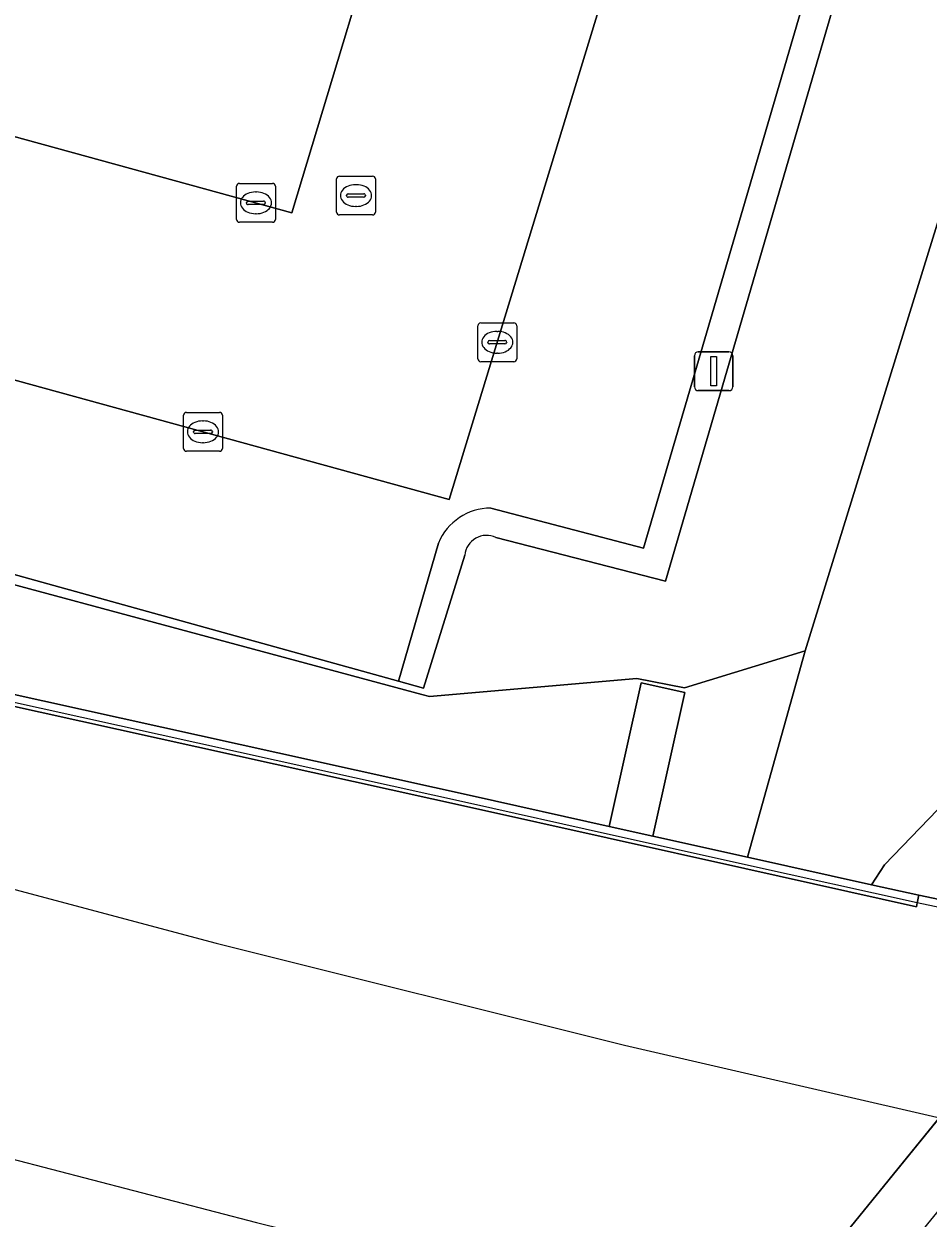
# Model space of a CAD drawing. Extents: x 160304 to 160955, y 383684 to 384161.
# Drawn here: x 160770.14 to 160793.42, y 383710.76 to 383741.5 of the extents above; entities that cross this region are included whole.
import ezdxf

# ---------------------------------------------------------------- set-up
doc = ezdxf.new("R2010")
doc.units = 0
for name, color, linetype in [('IMGEO_Geluidsscherm', 7, 'Continuous'), ('IMGEO_Groenvoorziening', 7, 'Continuous'), ('IMGEO_Hek', 7, 'Continuous'), ('IMGEO_Kolk', 7, 'Continuous'), ('IMGEO_Lichtmast', 7, 'Continuous'), ('IMGEO_Parkeervlak_open', 7, 'Continuous'), ('IMGEO_Rijbaan_lokaal_open', 7, 'Continuous'), ('IMGEO_Rioolput', 7, 'Continuous'), ('IMGEO_Spoor', 7, 'Continuous'), ('IMGEO_Spoorbaan_halfverhard', 7, 'Continuous'), ('IMGEO_Terreindeel_gesloten', 7, 'Continuous'), ('IMGEO_Voetpad_op_trap', 7, 'Continuous'), ('IMGEO_Voetpad_open', 7, 'Continuous')]:
    doc.layers.add(name, color=color, linetype=linetype)

msp = doc.modelspace()

# ---------------------------------------------------------------- linework, layer by layer
at = {"layer": 'IMGEO_Geluidsscherm'}
for points in [[(160793.141, 383718.877), (160788.722, 383719.859), (160786.29, 383720.4), (160785.167, 383720.649), (160781.635, 383721.434), (160764.598, 383725.2), (160761.63, 383725.893), (160758.518, 383726.806), (160753.9, 383728.119), (160745.65, 383730.443), (160738.964, 383732.464), (160723.243, 383737.359), (160708.529, 383742.294), (160698.901, 383745.906), (160686.909, 383750.427), (160686.759, 383750.625), (160672.482, 383756.393)], [(160807.351, 383715.867), (160800.878, 383717.251), (160793.141, 383718.877)]]:
    msp.add_lwpolyline(points, dxfattribs=at)
at = {"layer": 'IMGEO_Groenvoorziening'}
for points in [[(160810.619, 383739.113), (160815.672, 383745.914), (160812.715, 383748.147), (160812.807, 383748.27), (160811.683, 383748.835), (160810.493, 383749.246), (160807.725, 383750), (160801.112, 383751.801), (160796.684, 383746.137), (160790.252, 383725.36), (160788.766, 383720.057), (160791.959, 383719.345), (160792.296, 383719.86), (160806.691, 383734.786)], [(160811.582, 383734.957), (160818.514, 383743.768), (160815.672, 383745.914), (160810.619, 383739.113), (160806.691, 383734.786), (160792.296, 383719.86), (160791.959, 383719.345), (160793.184, 383719.072), (160796.167, 383718.446), (160797.603, 383718.144)]]:
    msp.add_lwpolyline(points, close=True, dxfattribs=at)
for points in [[(160789.214, 383750.614), (160791.506, 383750), (160793.197, 383749.547), (160786.658, 383727.159), (160782.294, 383728.278)], [(160744.924, 383733.452), (160750.654, 383731.832), (160762.726, 383728.992), (160780.385, 383724.242), (160780.584, 383724.188), (160785.917, 383724.649), (160787.145, 383724.409), (160790.252, 383725.36), (160796.684, 383746.137)], [(160781.493, 383727.823), (160780.427, 383724.399), (160779.78, 383724.579), (160752.786, 383732.07), (160752.053, 383732.273), (160753.029, 383735.622)], [(160745.706, 383730.635), (160753.954, 383728.311), (160758.574, 383726.998), (160761.681, 383726.086), (160764.642, 383725.395), (160781.678, 383721.629), (160785.211, 383720.846), (160786.033, 383724.544), (160787.155, 383724.294), (160786.334, 383720.597), (160788.766, 383720.057), (160790.252, 383725.36), (160787.145, 383724.409), (160785.917, 383724.649), (160780.584, 383724.188), (160780.385, 383724.242), (160762.726, 383728.992), (160750.654, 383731.832), (160744.924, 383733.452)]]:
    msp.add_lwpolyline(points, dxfattribs=at)
msp.add_arc((160782.05, 383727.775), 0.559, 64.1531, 175.0435, dxfattribs=at)
at = {"layer": 'IMGEO_Hek'}
for points in [[(160790.252, 383725.36), (160796.684, 383746.137), (160801.112, 383751.801), (160807.725, 383750), (160810.493, 383749.246), (160811.683, 383748.835), (160812.807, 383748.27)], [(160780.385, 383724.242), (160762.726, 383728.992), (160750.654, 383731.832), (160744.924, 383733.452), (160728.334, 383739.003), (160706.402, 383746.936)], [(160790.252, 383725.36), (160787.145, 383724.409), (160785.917, 383724.649), (160780.584, 383724.188), (160780.385, 383724.242)], [(160788.766, 383720.057), (160790.252, 383725.36)]]:
    msp.add_lwpolyline(points, dxfattribs=at)
at = {"layer": 'IMGEO_Kolk'}
for p, q in [((160775.612, 383736.466), (160775.612, 383737.318)), ((160775.687, 383737.392), (160776.539, 383737.392)), ((160776.1, 383737.172), (160776.125, 383737.172)), ((160776.613, 383737.318), (160776.613, 383736.466)), ((160775.871, 383736.886), (160775.871, 383736.898)), ((160776.309, 383736.849), (160775.911, 383736.849)), ((160775.914, 383736.935), (160776.312, 383736.935)), ((160776.355, 383736.898), (160776.355, 383736.886)), ((160776.123, 383736.612), (160776.098, 383736.612)), ((160776.539, 383736.392), (160775.687, 383736.392)), ((160781.901, 383733.804), (160782.753, 383733.804)), ((160781.826, 383732.878), (160781.826, 383733.73)), ((160782.314, 383733.584), (160782.339, 383733.584)), ((160782.827, 383733.73), (160782.827, 383732.878)), ((160782.085, 383733.298), (160782.085, 383733.31)), ((160782.523, 383733.261), (160782.125, 383733.261)), ((160782.128, 383733.347), (160782.526, 383733.347)), ((160782.569, 383733.31), (160782.569, 383733.298)), ((160782.337, 383733.024), (160782.312, 383733.024)), ((160782.753, 383732.804), (160781.901, 383732.804)), ((160774.248, 383730.574), (160774.248, 383731.426)), ((160774.323, 383731.5), (160775.175, 383731.5)), ((160775.249, 383731.426), (160775.249, 383730.574)), ((160774.507, 383730.994), (160774.507, 383731.006)), ((160774.55, 383731.043), (160774.948, 383731.043)), ((160774.736, 383731.28), (160774.761, 383731.28)), ((160774.991, 383731.006), (160774.991, 383730.994)), ((160774.945, 383730.957), (160774.547, 383730.957)), ((160774.759, 383730.72), (160774.734, 383730.72)), ((160775.175, 383730.5), (160774.323, 383730.5))]:
    msp.add_line(p, q, dxfattribs=at)
for points in [[(160775.612, 383736.466), (160775.612, 383737.318)], [(160775.687, 383737.392), (160776.539, 383737.392)], [(160776.613, 383737.318), (160776.613, 383736.466)], [(160776.539, 383736.392), (160775.687, 383736.392)], [(160781.901, 383733.804), (160782.753, 383733.804)], [(160781.826, 383732.878), (160781.826, 383733.73)], [(160782.827, 383733.73), (160782.827, 383732.878)], [(160782.753, 383732.804), (160781.901, 383732.804)], [(160774.248, 383730.574), (160774.248, 383731.426)], [(160774.323, 383731.5), (160775.175, 383731.5)], [(160775.249, 383731.426), (160775.249, 383730.574)], [(160775.175, 383730.5), (160774.323, 383730.5)]]:
    msp.add_lwpolyline(points, dxfattribs=at)
for centre, radius, start, end in [((160775.689, 383737.316), 0.0765, 91.552, 178.448), ((160775.689, 383737.316), 0.0765, 91.552, 178.448), ((160776.537, 383737.316), 0.0765, 1.552, 88.448), ((160776.537, 383737.316), 0.0765, 1.552, 88.448), ((160775.911, 383736.895), 0.0403, 85.8775, 175.7526), ((160775.908, 383736.885), 0.0366, 178.938, 274.7102), ((160776.312, 383736.892), 0.043, 264.8664, 352.4533), ((160776.316, 383736.897), 0.0386, 1.7309, 96.639), ((160775.689, 383736.468), 0.0765, 181.552, 268.448), ((160775.689, 383736.468), 0.0765, 181.552, 268.448), ((160776.537, 383736.468), 0.0765, 271.552, 358.448), ((160776.537, 383736.468), 0.0765, 271.552, 358.448), ((160781.903, 383733.728), 0.0765, 91.552, 178.448), ((160781.903, 383733.728), 0.0765, 91.552, 178.448), ((160782.751, 383733.728), 0.0765, 1.552, 88.448), ((160782.751, 383733.728), 0.0765, 1.552, 88.448), ((160782.125, 383733.307), 0.0403, 85.8775, 175.7526), ((160782.122, 383733.297), 0.0366, 178.938, 274.7102), ((160782.526, 383733.304), 0.043, 264.8664, 352.4533), ((160782.53, 383733.309), 0.0386, 1.7309, 96.639), ((160781.903, 383732.88), 0.0765, 181.552, 268.448), ((160781.903, 383732.88), 0.0765, 181.552, 268.448), ((160782.751, 383732.88), 0.0765, 271.552, 358.448), ((160782.751, 383732.88), 0.0765, 271.552, 358.448), ((160774.325, 383731.424), 0.0765, 91.552, 178.448), ((160774.325, 383731.424), 0.0765, 91.552, 178.448), ((160775.173, 383731.424), 0.0765, 1.552, 88.448), ((160775.173, 383731.424), 0.0765, 1.552, 88.448), ((160774.547, 383731.003), 0.0403, 85.8775, 175.7526), ((160774.952, 383731.005), 0.0386, 1.7309, 96.639), ((160774.544, 383730.993), 0.0366, 178.938, 274.7102), ((160774.948, 383731), 0.043, 264.8664, 352.4533), ((160774.325, 383730.576), 0.0765, 181.552, 268.448), ((160774.325, 383730.576), 0.0765, 181.552, 268.448), ((160775.173, 383730.576), 0.0765, 271.552, 358.448), ((160775.173, 383730.576), 0.0765, 271.552, 358.448)]:
    msp.add_arc(centre, radius, start, end, dxfattribs=at)
for centre, major_axis, ratio, start_param, end_param in [((160776.099, 383736.892), (-0.387, 0.002), 0.722429, 4.712389, 7.853982), ((160776.124, 383736.892), (-0.39, 0.002), 0.717154, 1.570796, 4.712389), ((160782.313, 383733.304), (-0.387, 0.002), 0.722429, 4.712389, 7.853982), ((160782.338, 383733.304), (-0.39, 0.002), 0.717154, 1.570796, 4.712389), ((160774.735, 383731), (-0.387, 0.002), 0.722429, 4.712389, 7.853982), ((160774.76, 383731), (-0.39, 0.002), 0.717154, 1.570796, 4.712389)]:
    msp.add_ellipse(centre, major_axis=major_axis, ratio=ratio, start_param=start_param, end_param=end_param, dxfattribs=at)
at = {"layer": 'IMGEO_Lichtmast'}
for p, q in [((160787.402, 383732.159), (160787.402, 383732.959)), ((160787.402, 383732.959), (160787.402, 383732.159)), ((160787.502, 383733.059), (160788.292, 383733.059)), ((160788.292, 383733.059), (160787.502, 383733.059)), ((160788.392, 383732.959), (160788.392, 383732.159)), ((160788.392, 383732.159), (160788.392, 383732.959)), ((160788.292, 383732.059), (160787.502, 383732.059)), ((160787.502, 383732.059), (160788.292, 383732.059))]:
    msp.add_line(p, q, dxfattribs=at)
msp.add_lwpolyline([(160787.822, 383732.934), (160787.972, 383732.934), (160787.972, 383732.184), (160787.822, 383732.184), (160787.822, 383732.934)], dxfattribs=at)
for centre, start, end in [((160787.502, 383732.959), 90, 180), ((160787.502, 383732.959), 90, 180), ((160788.292, 383732.959), 0, 90), ((160788.292, 383732.959), 360, 90), ((160787.502, 383732.159), 180, 270), ((160787.502, 383732.159), 180, 270), ((160788.292, 383732.159), 270, 0), ((160788.292, 383732.159), 270, 0)]:
    msp.add_arc(centre, 0.1, start, end, dxfattribs=at)
at = {"layer": 'IMGEO_Parkeervlak_open'}
for points in [[(160767.189, 383755.931), (160787.511, 383750.302), (160787.419, 383750), (160781.091, 383729.259), (160754.201, 383736.646), (160758.251, 383750)], [(160782.16, 383729.037), (160786.095, 383728.005), (160792.247, 383749.009), (160788.621, 383750)], [(160753.891, 383735.799), (160752.786, 383732.07), (160779.78, 383724.579), (160780.813, 383728.137)]]:
    msp.add_lwpolyline(points, dxfattribs=at)
msp.add_lwpolyline([(160779.93, 383746.213), (160766.206, 383750), (160764.709, 383750.413), (160764.588, 383750), (160761.883, 383740.799), (160777.041, 383736.636)], close=True, dxfattribs=at)
msp.add_arc((160782.161, 383727.578), 1.459, 90.0321, 157.4657, dxfattribs=at)
at = {"layer": 'IMGEO_Rijbaan_lokaal_open'}
msp.add_lwpolyline([(160766.648, 383756.603), (160768.001, 383760.742), (160762.182, 383762.504), (160762.054, 383762.539), (160758.251, 383750), (160754.201, 383736.646), (160781.091, 383729.259), (160787.419, 383750)], dxfattribs=at)
msp.add_lwpolyline([(160779.93, 383746.213), (160777.041, 383736.636), (160761.883, 383740.799), (160764.588, 383750), (160764.709, 383750.413), (160766.206, 383750)], close=True, dxfattribs=at)
at = {"layer": 'IMGEO_Rioolput'}
for p, q in [((160778.189, 383736.654), (160778.189, 383737.506)), ((160778.264, 383737.58), (160779.116, 383737.58)), ((160779.19, 383737.506), (160779.19, 383736.654)), ((160778.677, 383737.36), (160778.702, 383737.36)), ((160778.448, 383737.074), (160778.448, 383737.086)), ((160778.886, 383737.037), (160778.488, 383737.037)), ((160778.491, 383737.123), (160778.889, 383737.123)), ((160778.932, 383737.086), (160778.932, 383737.074)), ((160779.116, 383736.58), (160778.264, 383736.58)), ((160778.7, 383736.8), (160778.675, 383736.8))]:
    msp.add_line(p, q, dxfattribs=at)
for points in [[(160778.189, 383736.654), (160778.189, 383737.506)], [(160778.264, 383737.58), (160779.116, 383737.58)], [(160779.19, 383737.506), (160779.19, 383736.654)], [(160779.116, 383736.58), (160778.264, 383736.58)]]:
    msp.add_lwpolyline(points, dxfattribs=at)
for centre, radius, start, end in [((160778.266, 383737.504), 0.0765, 91.552, 178.448), ((160778.266, 383737.504), 0.0765, 91.552, 178.448), ((160779.114, 383737.504), 0.0765, 1.552, 88.448), ((160779.114, 383737.504), 0.0765, 1.552, 88.448), ((160778.488, 383737.083), 0.0403, 85.8775, 175.7526), ((160778.485, 383737.073), 0.0366, 178.938, 274.7102), ((160778.889, 383737.08), 0.043, 264.8664, 352.4533), ((160778.893, 383737.085), 0.0386, 1.7309, 96.639), ((160778.266, 383736.656), 0.0765, 181.552, 268.448), ((160778.266, 383736.656), 0.0765, 181.552, 268.448), ((160779.114, 383736.656), 0.0765, 271.552, 358.448), ((160779.114, 383736.656), 0.0765, 271.552, 358.448)]:
    msp.add_arc(centre, radius, start, end, dxfattribs=at)
for centre, major_axis, ratio, start_param, end_param in [((160778.676, 383737.08), (-0.387, 0.002), 0.722429, 4.712389, 7.853982), ((160778.701, 383737.08), (-0.39, 0.002), 0.717154, 1.570796, 4.712389)]:
    msp.add_ellipse(centre, major_axis=major_axis, ratio=ratio, start_param=start_param, end_param=end_param, dxfattribs=at)
at = {"layer": 'IMGEO_Spoor'}
for points in [[(160530.15, 383834.481), (160547.311, 383822.154), (160567.061, 383808.928), (160587.242, 383796.372), (160607.832, 383784.499), (160628.809, 383773.322), (160647.996, 383763.863), (160669.638, 383754.038), (160691.598, 383744.942), (160713.849, 383736.587), (160728.916, 383731.406), (160740.371, 383727.721), (160751.888, 383724.231), (160763.462, 383720.937), (160775.091, 383717.839), (160785.599, 383715.218), (160793.644, 383713.359)], [(160682.228, 383741.489), (160686.708, 383739.638), (160695.728, 383736.083), (160704.816, 383732.705), (160718.533, 383727.879), (160732.032, 383723.337), (160746.641, 383718.795), (160756.658, 383715.887), (160768.727, 383712.57), (160776.132, 383710.653), (160783.558, 383708.815), (160788.967, 383707.563)]]:
    msp.add_lwpolyline(points, dxfattribs=at)
at = {"layer": 'IMGEO_Spoorbaan_halfverhard'}
msp.add_lwpolyline([(160789.653, 383708.359), (160793.237, 383712.771), (160794.293, 383714.07), (160796.396, 383716.658), (160795.958, 383716.811), (160796.174, 383717.67), (160796.167, 383718.446), (160793.184, 383719.072), (160793.141, 383718.877), (160793.119, 383718.779), (160788.7, 383719.761), (160781.613, 383721.336), (160764.576, 383725.102), (160761.605, 383725.796), (160758.49, 383726.71), (160753.873, 383728.023), (160745.622, 383730.347)], dxfattribs=at)
msp.add_lwpolyline([(160805.62, 383713.744), (160806.123, 383714.361), (160798.377, 383716.025), (160796.352, 383716.606), (160772.486, 383687.253), (160782.938, 383684.277)], close=True, dxfattribs=at)
at = {"layer": 'IMGEO_Terreindeel_gesloten'}
msp.add_lwpolyline([(160786.334, 383720.597), (160785.211, 383720.846), (160781.678, 383721.629), (160764.642, 383725.395), (160761.681, 383726.086), (160758.574, 383726.998), (160753.954, 383728.311), (160745.706, 383730.635), (160739.022, 383732.655), (160738.964, 383732.464), (160738.935, 383732.368), (160745.622, 383730.347), (160753.873, 383728.023), (160758.49, 383726.71), (160761.605, 383725.796), (160764.576, 383725.102), (160781.613, 383721.336), (160788.7, 383719.761), (160793.119, 383718.779), (160793.141, 383718.877), (160793.184, 383719.072), (160791.959, 383719.345), (160788.766, 383720.057)], close=True, dxfattribs=at)
at = {"layer": 'IMGEO_Voetpad_op_trap'}
msp.add_lwpolyline([(160786.334, 383720.597), (160787.155, 383724.294), (160786.033, 383724.544), (160785.211, 383720.846)], close=True, dxfattribs=at)
at = {"layer": 'IMGEO_Voetpad_open'}
for points in [[(160788.621, 383750), (160792.247, 383749.009), (160786.095, 383728.005), (160782.16, 383729.037)], [(160782.294, 383728.278), (160786.658, 383727.159), (160793.197, 383749.547)], [(160780.813, 383728.137), (160779.78, 383724.579), (160780.427, 383724.399), (160781.493, 383727.823)], [(160791.271, 383707.989), (160794.873, 383712.4), (160795.933, 383713.699), (160799.27, 383717.787), (160797.603, 383718.144), (160796.396, 383716.658), (160794.293, 383714.07), (160793.237, 383712.771), (160789.653, 383708.359)]]:
    msp.add_lwpolyline(points, dxfattribs=at)
for centre, radius, start, end in [((160782.161, 383727.578), 1.459, 90.0321, 157.4657), ((160782.05, 383727.775), 0.559, 64.1531, 175.0435)]:
    msp.add_arc(centre, radius, start, end, dxfattribs=at)

doc.saveas('drawing.dxf')
